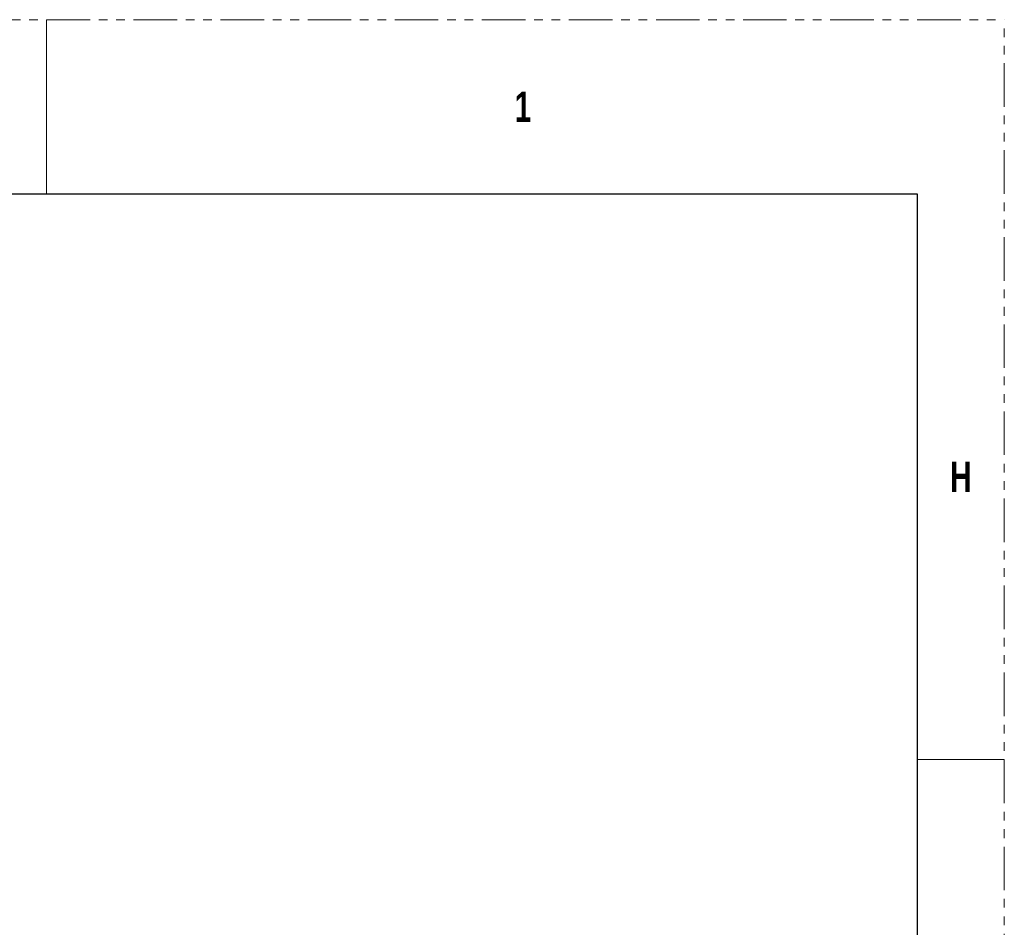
# Model space of a CAD drawing. Header units: millimetres. Extents: x 3619 to 4737, y 1503 to 2366.
# Tile 260 of 260: x 4593 to 4737, y 2234 to 2366. Entities that reach past the tile are written whole.
import ezdxf

# ---------------------------------------------------------------- set-up
doc = ezdxf.new("R2010")
doc.units = ezdxf.units.MM
doc.linetypes.add('PHANTOM', pattern=[12.7, 6.35, -1.27, 1.27, -1.27, 1.27, -1.27])
doc.styles.add('SLDTEXTSTYLE1', font='GOTHICB.TTF', dxfattribs={"width": 0.7304})

msp = doc.modelspace()

# ---------------------------------------------------------------- linework, layer by layer
at = {"color": 7, "linetype": 'PHANTOM', "lineweight": 0}
for p in [(3619.2014, 2366.3643), (4736.8014, 1502.7643)]:
    msp.add_line(p, (4736.8014, 2366.3643), dxfattribs=at)
at = {"color": 7, "linetype": 'Continuous', "lineweight": 0}
for p, q in [((4597.1014, 2366.3643), (4597.1014, 2340.9643)), ((4724.1014, 2258.4143), (4736.8014, 2258.4143))]:
    msp.add_line(p, q, dxfattribs=at)
at = {"color": 7, "linetype": 'Continuous', "lineweight": 30}
for p, q in [((3631.9014, 2340.9643), (4724.1014, 2340.9643)), ((4724.1014, 2340.9643), (4724.1014, 1528.1643))]:
    msp.add_line(p, q, dxfattribs=at)

# ---------------------------------------------------------------- texts
at = {"color": 7, "linetype": 'Continuous', "lineweight": 0, "char_height": 4.445, "attachment_point": 1, "style": 'SLDTEXTSTYLE1'}
for s, insert in [('1', (4665.3956, 2355.8849)), ('H', (4728.8956, 2301.9099))]:
    msp.add_mtext(s, dxfattribs=dict(at, insert=insert))

doc.saveas('drawing.dxf')
